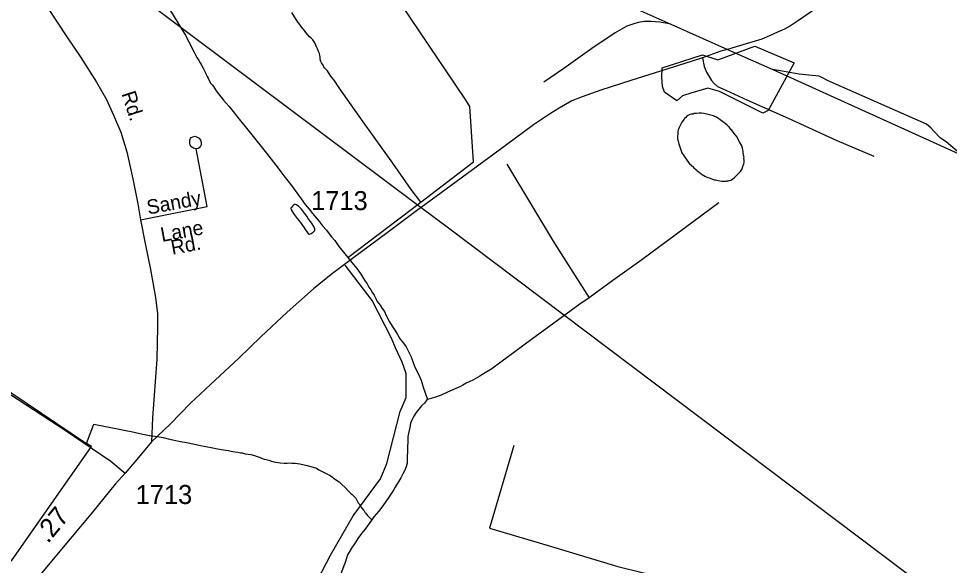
# Model space of a CAD drawing. Extents: x 2206922 to 2357709, y 510027 to 673830.
# Drawn here: x 2325457 to 2331571, y 585877 to 589473 of the extents above; entities that cross this region are included whole.
import ezdxf

# ---------------------------------------------------------------- set-up
doc = ezdxf.new("R2010")
doc.units = 0
for name, color, linetype in [('Exist Boundary Political City Limit New', 7, 'Continuous'), ('Exist Hydrographic Creek Single Shore', 7, 'Continuous'), ('Exist Hydrographic Misc Water Feature', 7, 'Continuous'), ('Exist Railroad Mainline', 7, 'Continuous'), ('Exist Railroad Siding', 7, 'Continuous'), ('Exist Road Non-System Type 51', 7, 'Continuous'), ('Exist Road Non-System Type 51 Label', 7, 'Continuous'), ('Exist Road Secondary Mileage Hundredths English Label', 7, 'Continuous'), ('Exist Road Secondary Type 51 Attributed', 7, 'Continuous'), ('Exist Road Secondary Type 51 Label', 7, 'Continuous'), ('Exist Road Secondary Type 51 Number Label', 7, 'Continuous'), ('Exist Utilities Electrical Transmission Line', 7, 'Continuous'), ('Map Preparation Boundary City Limit Buffer Line', 7, 'Continuous')]:
    doc.layers.add(name, color=color, linetype=linetype)

msp = doc.modelspace()

# ---------------------------------------------------------------- linework, layer by layer
at = {"layer": 'Exist Boundary Political City Limit New'}
msp.add_lwpolyline([(2330293.8, 589292.6), (2330550.8, 589182.2), (2330379.5, 588867.9), (2330344.5, 588850.4), (2330060.5, 588994.8), (2329985.2, 589015.8), (2329873, 588981.8), (2329816.8, 588966.2), (2329780.8, 588933.5), (2329699, 588989.1), (2329686.2, 589026.8), (2329682.5, 589089.3), (2329684.8, 589149.2), (2329949.5, 589235.6), (2330051, 589201.7), (2330293.8, 589292.6)], dxfattribs=at)
at = {"layer": 'Exist Hydrographic Creek Single Shore'}
msp.add_lwpolyline([(2327343.4, 585633.2), (2327506.4, 585945), (2327654.5, 586203.6), (2327834.5, 586447.2), (2327875.5, 586547.3), (2327963.5, 586888.8), (2328003.5, 586982.4), (2328002.4, 587139.8), (2327976.4, 587214.3), (2327933.5, 587307.7), (2327907.5, 587372.3), (2327780.4, 587619.8), (2327602.4, 587852.2)], dxfattribs=at)
at = {"layer": 'Exist Hydrographic Misc Water Feature'}
for p, q in [((2327620.2, 587901.8), (2328098.4, 588265)), ((2325157.3, 587181.9), (2325904.1, 586679.8))]:
    msp.add_line(p, q, dxfattribs=at)
for points in [[(2328098.4, 588265), (2328445.1, 588530.3), (2328421, 588896.1), (2328392.4, 588941.7), (2327610.4, 590102.8), (2327462.1, 590321), (2327427.5, 590378.5), (2327389.7, 590386.3), (2327386.5, 590473.9), (2327388.9, 590478), (2327376.2, 590520.1), (2326686.2, 591651.9), (2327839, 593211.7)], [(2326455.3, 589524.4), (2326544.7, 589377.5), (2326553.1, 589363.7), (2326565.4, 589339.9), (2326575.5, 589319.7), (2326610.3, 589252.5), (2326618.3, 589234.2), (2326628.6, 589216.5), (2326640.9, 589196.8), (2326648.9, 589182.6), (2326657.1, 589170.8), (2326669.2, 589147.1), (2326675.3, 589135.2), (2326681.5, 589121.3), (2326687.6, 589109.5), (2326696.1, 589093.2), (2326702, 589081.3), (2326718.4, 589049.7), (2326728.5, 589037.6), (2326736.7, 589025.8), (2326750.8, 589003.9), (2326775.2, 588972.2), (2326787.5, 588956.5), (2326803.3, 588936.7), (2326819.7, 588916.9), (2326839.8, 588895.1), (2326858.2, 588873.3), (2326915.3, 588801.9), (2326937, 588774.2), (2327085.2, 588587.7), (2327101.6, 588567.8), (2327161.9, 588488.6), (2327180.4, 588464.7), (2327198.8, 588439.2), (2327224.9, 588405.3), (2327249.3, 588375.7), (2327312.2, 588288.4), (2327338.7, 588250.8), (2327364.9, 588219.2), (2327387.5, 588191.1), (2327413.9, 588161.6), (2327433.8, 588135.8), (2327454.3, 588110), (2327478.5, 588082.1), (2327496.8, 588058.7), (2327513, 588038.8), (2327533.3, 588013), (2327561.4, 587975.1), (2327620.2, 587901.8)], [(2328098.4, 588265), (2328035.2, 588348.3), (2327915.7, 588522.8), (2327720.7, 588794.7), (2327562.2, 589018.8), (2327530, 589068.3), (2327515.4, 589086.3), (2327503.8, 589101.8), (2327485.3, 589129.8), (2327467, 589149.5), (2327462.9, 589155.4), (2327460.5, 589159.4), (2327456.8, 589167.7), (2327446.7, 589183.4), (2327442.4, 589191.3), (2327437.9, 589205.4), (2327438.1, 589219.2), (2327435.9, 589231.3), (2327434, 589243.3), (2327427.5, 589257.2), (2327419.9, 589275), (2327415.2, 589283), (2327409.4, 589298.9), (2327405.1, 589308.9), (2327399, 589320.8), (2327390.8, 589332.9), (2327378.7, 589344.5), (2327366.6, 589356.4), (2327356.9, 589366.4), (2327344.6, 589382.1), (2327334.2, 589394.2), (2327320.2, 589412.1), (2327310, 589423.8), (2327303.8, 589433.6), (2327291.7, 589449.6), (2327251.1, 589512.9)], [(2329807.7, 588609.2), (2329813.7, 588591.2), (2329827.8, 588569.2), (2329852, 588533.6), (2329864.3, 588517.9), (2329870.5, 588513.8), (2329876.8, 588505.9), (2329883, 588502.1), (2329892.8, 588492.1), (2329902.7, 588482.2), (2329911.1, 588476.4), (2329915, 588472.6), (2329927.1, 588462.7), (2329949.4, 588446.7), (2329955.1, 588443), (2329965.2, 588437), (2329973, 588433), (2329983.4, 588429), (2329993.5, 588425.1), (2330025.5, 588413.8), (2330035.3, 588411.9), (2330051.7, 588407.8), (2330075.7, 588404.2), (2330083.5, 588404.2), (2330091.5, 588404.2), (2330099.5, 588404.3), (2330107.7, 588404.6), (2330111.4, 588406.5), (2330117.3, 588406.4), (2330123.7, 588408.7), (2330135.6, 588411), (2330145.4, 588416.8), (2330159.4, 588428.9), (2330175.4, 588443.1), (2330179.1, 588447.4), (2330183, 588451.3), (2330195.3, 588463.3), (2330199, 588467.6), (2330206.7, 588481.4), (2330214.5, 588499.7), (2330220.5, 588517.5), (2330222.5, 588527.7), (2330221.9, 588541.6), (2330221.7, 588553.8), (2330221.9, 588559.8), (2330219.5, 588575.6), (2330215.6, 588595.6), (2330213.1, 588611.4), (2330211.5, 588621.4), (2330204.9, 588641.5), (2330192.8, 588663.2), (2330172.5, 588699), (2330157.9, 588717), (2330152, 588724.8), (2330146.1, 588732.6), (2330142, 588738.5), (2330135.8, 588744.7), (2330123.5, 588760.4), (2330120, 588764.6), (2330112, 588772.3), (2330097.3, 588784.1), (2330083.7, 588793.9), (2330065.1, 588807.7), (2330055.4, 588815.6), (2330040.9, 588825.5), (2330034.9, 588827.6), (2330021, 588833.4), (2330012.8, 588835.4), (2329986.9, 588843), (2329957.2, 588848.6), (2329943.1, 588850.4), (2329937.1, 588850.5), (2329926.9, 588850.4), (2329909, 588850.2), (2329893, 588848.2), (2329887.1, 588845.8), (2329876.8, 588843.7), (2329866.8, 588841.6), (2329860.8, 588839.6), (2329853, 588835.5), (2329847.3, 588831.5), (2329839.1, 588823.4), (2329831.3, 588815.3), (2329829.5, 588811.1), (2329813.3, 588791.2), (2329796.2, 588756.9), (2329790.1, 588740.8), (2329788.2, 588732.9), (2329786.2, 588722.7), (2329784.8, 588690.9), (2329784.5, 588684.8), (2329786.8, 588674.8), (2329789.3, 588666.7), (2329790.9, 588659.2), (2329793.2, 588649.1), (2329807.7, 588609.2)], [(2328663.5, 588516.9), (2328974.2, 587998.5), (2329204.5, 587637.1)], [(2330057.3, 588262.2), (2329551.6, 587886.9), (2329359.3, 587750.8), (2329204.5, 587637.1)], [(2327360.6, 588055.2), (2327368.6, 588055.2), (2327378.5, 588061), (2327391, 588069.3), (2327402.5, 588079.3), (2327402.3, 588091.5), (2327396.5, 588105.4), (2327385.8, 588123.2), (2327375.8, 588137.3), (2327361.9, 588154.8), (2327349.6, 588172.9), (2327335.4, 588192.8), (2327314.9, 588220.7), (2327306.9, 588228.3), (2327296.6, 588240.4), (2327282.5, 588248.2), (2327274.9, 588250.2), (2327268.8, 588249.9), (2327262.6, 588245.9), (2327256.9, 588239.9), (2327250.9, 588233.9), (2327244.8, 588225.5), (2327247.4, 588215.8), (2327267.5, 588186), (2327287.6, 588158.3), (2327307.9, 588132.5), (2327360.6, 588055.2)], [(2327620.2, 587901.8), (2327626.6, 587894), (2327656.7, 587856.1), (2327678.9, 587830.5)], [(2327678.9, 587830.5), (2327699.6, 587798.6), (2327709.6, 587784.9), (2327723.6, 587765), (2327733.8, 587747.2), (2327746.3, 587729.6), (2327758.2, 587707.5), (2327770.7, 587689.8), (2327780.8, 587669.6), (2327792.7, 587654), (2327803.1, 587632.2), (2327813, 587612), (2327831.6, 587588.5), (2327845.8, 587566.5), (2327859.9, 587546.6), (2327872.2, 587520.8), (2327892.9, 587479.1), (2327911.2, 587451.3), (2327927.4, 587423.7), (2327945.2, 587395.8), (2327964.1, 587365.8), (2327984.2, 587338.1), (2328002.2, 587314.3), (2328020.9, 587280.6), (2328032.8, 587252.5), (2328047.6, 587219), (2328060.1, 587181.1), (2328082.4, 587139.2), (2328100.7, 587095.5), (2328115, 587049.6), (2328142.5, 586967.4), (2328138.2, 586966.2)], [(2329204.5, 587637.1), (2329142.9, 587594.4), (2328825.5, 587363.1), (2328625.2, 587213.2), (2328565.7, 587170.3), (2328522.2, 587144), (2328500.3, 587129.8), (2328486.2, 587121.4), (2328440.4, 587095), (2328421, 587087), (2328396.8, 587074.9), (2328375.2, 587062.3), (2328359, 587054.2), (2328345.1, 587048.2), (2328273.5, 587015.6), (2328231.7, 586997.1), (2328188.2, 586980.6), (2328142.5, 586967.4), (2328138.2, 586966.2)], [(2328138.2, 586966.2), (2328122.6, 586943.8), (2328104.6, 586927.4), (2328086.7, 586905.4), (2328068.7, 586883.4), (2328053.3, 586859.3), (2328041.4, 586837.2), (2328032, 586813), (2328026.4, 586784.7), (2328020.5, 586754.7), (2328014.7, 586724.8), (2328012.1, 586622.6), (2328010.4, 586596.9), (2328010.4, 586568.9), (2328008.8, 586548.9), (2328003.1, 586524.6), (2327993, 586502.6), (2327981.3, 586478.4), (2327967.6, 586452.5), (2327954, 586432.2), (2327944.2, 586414.2), (2327930.5, 586392), (2327919, 586371.8), (2327906.7, 586351.8), (2327889.3, 586325.6), (2327849.7, 586269.1), (2327820.4, 586230.9), (2327790.8, 586196.4), (2327776.9, 586176.6)], [(2325904.1, 586679.8), (2325950.9, 586806.6), (2325973, 586802.5), (2325996.8, 586796.9), (2326027.4, 586791.1), (2326063.5, 586783.6), (2326173.2, 586763), (2326197.2, 586757), (2326253.5, 586745.7), (2326283.7, 586738.3), (2326305.6, 586734.2), (2326328, 586730.4), (2326352, 586726.8), (2326381.5, 586723.2), (2326407.7, 586717.6), (2326439.7, 586710), (2326490, 586698.4), (2326509.9, 586694.6), (2326532, 586690.8), (2326549.6, 586686.9), (2326622.4, 586671.9), (2326640.1, 586668.1), (2326731.9, 586651), (2326752.2, 586647.1), (2326802.5, 586637.9), (2326834.3, 586632.3), (2326864.4, 586626.6), (2326880.2, 586624.6), (2326896.4, 586622.6), (2326914.2, 586617.1), (2326924.5, 586617.2), (2326944.4, 586611.3), (2326964.5, 586609.5), (2326982.9, 586605.5), (2327006.5, 586599.9), (2327024.8, 586594.3), (2327038.7, 586588.2), (2327052.6, 586582.4), (2327070.7, 586576.5), (2327082.8, 586572.7), (2327100.8, 586569.1), (2327119.1, 586563.1), (2327132.8, 586559.4), (2327147.2, 586555.6), (2327163, 586553.7), (2327175.5, 586551.8), (2327201.5, 586549.9), (2327221, 586550.2), (2327236.8, 586550.7), (2327250.9, 586550.6), (2327272.7, 586548.9), (2327289.3, 586546.8), (2327305.3, 586545.2), (2327353.4, 586533.5), (2327391, 586522.2), (2327413.5, 586516.4), (2327429.7, 586506.6), (2327504, 586467.5), (2327518.1, 586457.7), (2327525.9, 586451.6), (2327562, 586425.9), (2327580.2, 586410.2), (2327603, 586388.5), (2327624.9, 586364.5), (2327630.7, 586358.8), (2327640.9, 586348.7), (2327648.9, 586343.1), (2327663.3, 586327.1), (2327671.3, 586319.1), (2327675.6, 586311.1), (2327687.7, 586289.4), (2327693.6, 586281.6), (2327705.9, 586261.5), (2327722.3, 586240), (2327726.2, 586235.8), (2327732.2, 586228), (2327734.2, 586224), (2327738.5, 586220.1), (2327742.2, 586214.3), (2327746.3, 586208), (2327776.9, 586176.6)], [(2325070.6, 586135.3), (2325338.2, 585950.3), (2325411, 585907.3), (2325936.3, 586658.4), (2325904.1, 586679.8)], [(2328710.9, 586666.3), (2328550.7, 586123), (2328936, 586007.1), (2329393.1, 585870.1), (2329553.5, 585829.9), (2329582, 585824.3), (2329613.7, 585816.3), (2329637.5, 585806.6), (2329645.9, 585800.9), (2329648, 585797), (2329647.8, 585788.9), (2329646.5, 585781), (2329642, 585774.7), (2329640.2, 585768.9), (2329632.6, 585758.7), (2329624.6, 585748.6), (2329599, 585692.4), (2329241.8, 584944.9), (2328374.4, 585287.4), (2327982.8, 585437.2), (2327655.3, 585561.5), (2327492.7, 585623.7)], [(2327776.9, 586176.6), (2327731.6, 586114.1), (2327702, 586077.6), (2327686.2, 586053.6), (2327672.7, 586033.3), (2327658.8, 586013.1), (2327643.2, 585991.1), (2327627.4, 585965.1), (2327617.6, 585946.7), (2327610, 585924.7), (2327602, 585896.8), (2327594, 585874.9), (2327584.5, 585850.7), (2327572.6, 585822.5), (2327563, 585796.4), (2327553.2, 585772.3), (2327543.5, 585740.1), (2327533.7, 585714), (2327522.2, 585686.1), (2327512.6, 585664.1), (2327492.7, 585623.7)]]:
    msp.add_lwpolyline(points, dxfattribs=at)
at = {"layer": 'Exist Railroad Mainline'}
for p, q in [((2326352, 590962.4), (2329740.6, 589435.7)), ((2329740.6, 589435.7), (2330112.9, 589271.1)), ((2330112.9, 589271.1), (2330411.3, 589139.1)), ((2330411.3, 589139.1), (2331652.7, 588574.7))]:
    msp.add_line(p, q, dxfattribs=at)
at = {"layer": 'Exist Railroad Siding'}
for points in [[(2329740.6, 589435.7), (2329668.4, 589449), (2329612.4, 589454.3), (2329568.4, 589453.9), (2329536.6, 589449.5), (2329504.7, 589441.2), (2329452.8, 589422.7), (2329375.4, 589379.7), (2329222.5, 589276.1), (2329038, 589144.3), (2328907.2, 589055)], [(2331652.7, 588574.7), (2331549.9, 588663.6), (2331511.6, 588687.2), (2331469.1, 588732.7), (2331449, 588754.5), (2331420.7, 588778.2), (2330830.2, 589039.6), (2330769.9, 589067), (2330741.8, 589082.6), (2330715.8, 589094.4), (2330647.6, 589101.6), (2330583.6, 589107.1), (2330411.3, 589139.1)]]:
    msp.add_lwpolyline(points, dxfattribs=at)
at = {"layer": 'Exist Road Non-System Type 51'}
for points in [[(2329949, 589216.3), (2329959.5, 589158.7), (2329975.2, 589122), (2329994.4, 589088.9), (2330008.4, 589066.2), (2330025.8, 589047), (2330048.5, 589027.7), (2330102.6, 589001.6), (2330243.9, 588937), (2330510.9, 588818.2), (2330831, 588670.7), (2331073.6, 588569.4)], [(2326623.4, 588615.7), (2326605.4, 588621.6), (2326589.4, 588631.4), (2326583.1, 588643.3), (2326581.1, 588653.2), (2326582.9, 588673.3), (2326586.8, 588685.3), (2326590.6, 588691.4), (2326600.6, 588695.4), (2326616.6, 588699.7), (2326630.7, 588693.8), (2326642.6, 588685.9), (2326652.9, 588674.1), (2326657.1, 588660.1), (2326655.2, 588642), (2326651.3, 588634.1), (2326643.3, 588623.9), (2326637.5, 588619.9), (2326623.4, 588615.7)], [(2326257.9, 588150.4), (2326696.7, 588238.6), (2326623.4, 588615.7)], [(2325243.1, 587105.3), (2325761.9, 586765.9), (2326063.4, 586561.8), (2326156, 586484.6)]]:
    msp.add_lwpolyline(points, dxfattribs=at)
at = {"layer": 'Exist Road Secondary Type 51 Attributed'}
for points in [[(2331579.6, 590179.2), (2331159.6, 589870.7), (2331045.7, 589791.6), (2330906.1, 589690.3), (2330797.9, 589611.8), (2330684.5, 589533.2), (2330579.8, 589459.9), (2330527.4, 589426.7), (2330487.3, 589404), (2330441.1, 589383.9), (2330390.2, 589360.3), (2330339.9, 589338.5), (2330193.3, 589294.9), (2330112.9, 589271.1)], [(2325328.8, 590022.9), (2325505, 589766.3), (2325642.8, 589553.3), (2325773.7, 589354.2), (2325866.2, 589218.1), (2325969.1, 589055.7), (2326035.4, 588942.2), (2326080.8, 588839.2), (2326127.9, 588725.7), (2326168, 588596.5), (2326208.2, 588418.4), (2326239.6, 588254.3), (2326257.9, 588150.4), (2326287.5, 587995), (2326322.4, 587823.9), (2326355.6, 587638.9), (2326369.5, 587532.4), (2326369.5, 587446.8), (2326364.3, 587233.8), (2326336.4, 586848), (2326329.4, 586689.1)], [(2330112.9, 589271.1), (2330069.4, 589258.2), (2329949, 589216.3), (2329875.8, 589191.9), (2329477.9, 589066.2), (2329280.8, 589003.3), (2329158.6, 588959.7), (2329090.6, 588933.5), (2329008.6, 588884.6), (2328951, 588849.7), (2328840.2, 588773.7), (2328653.5, 588637.5), (2328299.3, 588375.6), (2328102, 588231.7), (2328080.3, 588215.9), (2327877.9, 588064), (2327651.1, 587896.4), (2327509.8, 587789.9), (2327394.6, 587695.6), (2327220.1, 587543.7), (2327049.2, 587379.6), (2326903.5, 587239.1), (2326716.8, 587066.2), (2326585.9, 586944), (2326451.6, 586806.1), (2326329.4, 586689.1)], [(2326329.4, 586689.1), (2326233.9, 586573.3), (2326156, 586484.6), (2326091.3, 586411.1), (2325942.9, 586227.4), (2325796.4, 586051.5), (2325640.2, 585865.8), (2325485.9, 585678.2), (2325403.9, 585580.5)]]:
    msp.add_lwpolyline(points, dxfattribs=at)
at = {"layer": 'Exist Utilities Electrical Transmission Line'}
msp.add_line((2324953.3, 590595.5), (2328102, 588231.7), dxfattribs=at)
msp.add_lwpolyline([(2328102, 588231.7), (2328281.7, 588096.7), (2332777.8, 584704.8), (2333672.1, 584028.3)], dxfattribs=at)
at = {"layer": 'Map Preparation Boundary City Limit Buffer Line'}
msp.add_lwpolyline([(2330293.8, 589292.6), (2330550.8, 589182.2), (2330379.5, 588867.9), (2330344.5, 588850.4), (2330060.5, 588994.8), (2329985.2, 589015.8), (2329873, 588981.8), (2329816.8, 588966.2), (2329780.8, 588933.5), (2329699, 588989.1), (2329686.2, 589026.8), (2329682.5, 589089.3), (2329684.8, 589149.2), (2329949.5, 589235.6), (2330051, 589201.7), (2330293.8, 589292.6)], dxfattribs=at)

# ---------------------------------------------------------------- texts
at = {"layer": 'Exist Road Non-System Type 51 Label'}
for s, p in [('Sandy', (2326308.2, 588184.1)), ('Lane', (2326398.9, 588004.1)), ('Rd.', (2326466.6, 587919.7))]:
    msp.add_text(s, height=95, rotation=10.49636, dxfattribs=at).set_placement(p)
at = {"layer": 'Exist Road Secondary Mileage Hundredths English Label'}
msp.add_text('.27', height=125, rotation=50.64023, dxfattribs=at).set_placement((2325649.7, 586016.5))
at = {"layer": 'Exist Road Secondary Type 51 Label'}
msp.add_text('Rd.', height=95, rotation=287.97631, dxfattribs=at).set_placement((2326131.5, 588979.3))
at = {"layer": 'Exist Road Secondary Type 51 Number Label'}
for p in [(2327378.4, 588213.8), (2326225.9, 586281.1)]:
    msp.add_text('1713', height=125, dxfattribs=at).set_placement(p)

doc.saveas('drawing.dxf')
